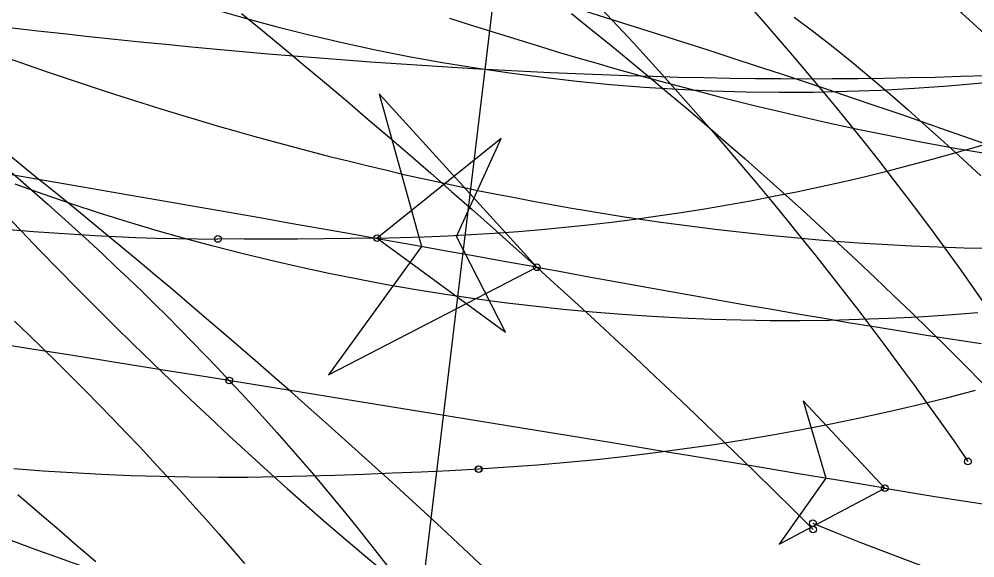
# Model space of a CAD drawing. Extents: x -14 to 1565148, y -25 to 642856.
# Drawn here: x 1564766.77 to 1564778.78, y 636282.29 to 636289.06 of the extents above; entities that cross this region are included whole.
import ezdxf

# ---------------------------------------------------------------- set-up
doc = ezdxf.new("R2010")
doc.units = 0
for name, color, linetype in [('CM_Corridor_Conceptual', 7, 'Continuous'), ('CM_Corridor_Key_Station', 7, 'Continuous'), ('PF_P_Grade_Line', 7, 'Continuous'), ('PV_P_Curb', 7, 'Continuous'), ('PV_P_Saw_Cut_Line', 7, 'Continuous'), ('PV_X_COP', 7, 'Continuous'), ('TR_Turning_Path22', 7, 'Continuous'), ('TR_Turning_Path23', 7, 'Continuous'), ('TR_Turning_Path24', 7, 'Continuous')]:
    doc.layers.add(name, color=color, linetype=linetype)

msp = doc.modelspace()

# ---------------------------------------------------------------- linework, layer by layer
at = {"layer": 'CM_Corridor_Conceptual'}
msp.add_lwpolyline([(1564778.819, 636285.368), (1564778.447, 636285.34), (1564778.075, 636285.316), (1564777.703, 636285.297), (1564777.33, 636285.283), (1564776.958, 636285.274), (1564776.585, 636285.27), (1564776.212, 636285.27), (1564775.84, 636285.276), (1564775.467, 636285.286), (1564775.095, 636285.301), (1564774.722, 636285.322), (1564774.351, 636285.347), (1564773.979, 636285.377), (1564773.608, 636285.411), (1564773.237, 636285.451), (1564772.867, 636285.496), (1564772.498, 636285.545), (1564772.129, 636285.599), (1564771.761, 636285.658), (1564771.394, 636285.722), (1564771.027, 636285.791), (1564770.662, 636285.864), (1564770.298, 636285.942), (1564769.934, 636286.025), (1564769.572, 636286.113), (1564769.211, 636286.206), (1564768.851, 636286.303), (1564768.493, 636286.405), (1564768.135, 636286.511), (1564767.78, 636286.623), (1564767.425, 636286.738), (1564767.073, 636286.859), (1564766.722, 636286.984)], dxfattribs=at)
msp.add_arc((1564776.444, 636313.708), 25.566, 242.7488, 304.3414, dxfattribs=at)
at = {"layer": 'CM_Corridor_Key_Station'}
for points in [[(1564773.713, 636289.129), (1564773.96, 636288.931), (1564774.206, 636288.732), (1564774.451, 636288.532), (1564774.694, 636288.33), (1564774.937, 636288.127), (1564775.178, 636287.923), (1564775.418, 636287.717), (1564775.657, 636287.51), (1564775.895, 636287.302), (1564776.132, 636287.093), (1564776.368, 636286.882), (1564776.602, 636286.67), (1564776.836, 636286.456), (1564777.068, 636286.242), (1564777.299, 636286.026), (1564777.529, 636285.809), (1564777.758, 636285.59), (1564777.985, 636285.371), (1564778.211, 636285.15), (1564778.437, 636284.928), (1564778.66, 636284.705), (1564778.883, 636284.48)], [(1564774.088, 636289.192), (1564774.29, 636288.977), (1564774.491, 636288.761), (1564774.69, 636288.544), (1564774.887, 636288.325), (1564775.083, 636288.106), (1564775.278, 636287.885), (1564775.472, 636287.664), (1564775.663, 636287.441), (1564775.854, 636287.218), (1564776.043, 636286.993), (1564776.23, 636286.768), (1564776.416, 636286.541), (1564776.601, 636286.313), (1564776.784, 636286.084), (1564776.965, 636285.854), (1564777.145, 636285.624), (1564777.324, 636285.392), (1564777.501, 636285.159), (1564777.676, 636284.925), (1564777.85, 636284.69), (1564778.023, 636284.455), (1564778.193, 636284.218), (1564778.363, 636283.98), (1564778.53, 636283.742), (1564778.696, 636283.502)], [(1564766.712, 636285.265), (1564766.892, 636285.093), (1564767.07, 636284.92), (1564767.248, 636284.745), (1564767.424, 636284.57), (1564767.6, 636284.394), (1564767.773, 636284.218), (1564767.946, 636284.04), (1564768.117, 636283.862), (1564768.288, 636283.683), (1564768.456, 636283.502), (1564768.624, 636283.322), (1564768.79, 636283.14), (1564768.956, 636282.957), (1564769.119, 636282.774), (1564769.282, 636282.59), (1564769.443, 636282.405), (1564769.603, 636282.219)]]:
    msp.add_lwpolyline(points, dxfattribs=at)
msp.add_circle((1564778.696, 636283.502), 0.0417, dxfattribs=at)
msp.add_arc((1564737.487, 636243.643), 61.33, 36.4229, 66.95237, dxfattribs=at)
at = {"layer": 'PF_P_Grade_Line'}
msp.add_lwpolyline([(1564779.036, 636287.448), (1564778.739, 636287.553), (1564778.441, 636287.657), (1564778.142, 636287.761), (1564777.843, 636287.864), (1564777.544, 636287.966), (1564777.244, 636288.068), (1564776.943, 636288.17), (1564776.641, 636288.27), (1564776.339, 636288.371), (1564776.037, 636288.47), (1564775.734, 636288.569), (1564775.43, 636288.668), (1564775.126, 636288.766), (1564774.822, 636288.863), (1564774.517, 636288.96), (1564774.211, 636289.057), (1564773.905, 636289.153)], dxfattribs=at)
msp.add_arc((1564779.185, 636260.124), 40.069, 16.1084, 107.7078, dxfattribs=at)
at = {"layer": 'PV_P_Curb'}
for points in [[(1564766.685, 636288.951), (1564767.007, 636288.914), (1564767.328, 636288.878), (1564767.65, 636288.843), (1564767.972, 636288.808), (1564768.293, 636288.775), (1564768.615, 636288.743), (1564768.937, 636288.712), (1564769.258, 636288.682), (1564769.58, 636288.653), (1564769.902, 636288.625), (1564770.224, 636288.597), (1564770.546, 636288.572), (1564770.867, 636288.547), (1564771.189, 636288.523), (1564771.511, 636288.5), (1564771.833, 636288.479), (1564772.155, 636288.459), (1564772.477, 636288.44), (1564772.8, 636288.422), (1564773.122, 636288.405), (1564773.444, 636288.39), (1564773.767, 636288.375), (1564774.089, 636288.362), (1564774.412, 636288.351), (1564774.734, 636288.341), (1564775.057, 636288.332), (1564775.38, 636288.325), (1564775.702, 636288.319), (1564776.025, 636288.315), (1564776.348, 636288.312), (1564776.671, 636288.311), (1564776.994, 636288.312), (1564777.317, 636288.314), (1564777.639, 636288.318), (1564777.962, 636288.324), (1564778.285, 636288.331), (1564778.608, 636288.341), (1564778.93, 636288.352)], [(1564773.277, 636285.941), (1564771.295, 636288.12), (1564771.827, 636286.202), (1564770.659, 636284.591), (1564773.277, 636285.941)], [(1564773.277, 636285.941), (1564773.605, 636285.882), (1564773.933, 636285.823), (1564774.261, 636285.764), (1564774.589, 636285.705), (1564774.917, 636285.646), (1564775.245, 636285.587), (1564775.573, 636285.529), (1564775.901, 636285.471), (1564776.23, 636285.413), (1564776.558, 636285.357), (1564776.887, 636285.301), (1564777.215, 636285.245), (1564777.544, 636285.191), (1564777.873, 636285.137), (1564778.202, 636285.085), (1564778.532, 636285.033), (1564778.861, 636284.983)], [(1564777.65, 636283.165), (1564776.626, 636284.262), (1564776.91, 636283.289), (1564776.325, 636282.461), (1564777.65, 636283.165)], [(1564777.65, 636283.165), (1564777.978, 636283.11), (1564778.307, 636283.057), (1564778.637, 636283.005), (1564778.966, 636282.955)]]:
    msp.add_lwpolyline(points, dxfattribs=at)
for points in [[(1564773.277, 636285.941), (1564771.295, 636288.12), (1564771.827, 636286.202), (1564770.659, 636284.591)], [(1564777.65, 636283.165), (1564776.626, 636284.262), (1564776.91, 636283.289), (1564776.325, 636282.461)]]:
    msp.add_lwpolyline(points, close=True, dxfattribs=at)
for centre in [(1564773.277, 636285.941), (1564773.277, 636285.941), (1564777.65, 636283.165), (1564777.65, 636283.165)]:
    msp.add_circle(centre, 0.0417, dxfattribs=at)
for centre, radius, start, end in [((1564628.539, 635483.309), 815.578, 79.777812, 83.309548), ((1564562.878, 634999.64), 1301.37, 80.500731, 82.119307)]:
    msp.add_arc(centre, radius, start, end, dxfattribs=at)
at = {"layer": 'PV_P_Saw_Cut_Line'}
for points in [[(1564769.568, 636289.13), (1564769.835, 636288.911), (1564770.102, 636288.69), (1564770.368, 636288.469), (1564770.633, 636288.247), (1564770.897, 636288.024), (1564771.16, 636287.8), (1564771.423, 636287.575), (1564771.685, 636287.349), (1564771.946, 636287.123), (1564772.206, 636286.895), (1564772.465, 636286.667), (1564772.724, 636286.437), (1564772.982, 636286.207), (1564773.239, 636285.976), (1564773.495, 636285.743), (1564773.751, 636285.51), (1564774.005, 636285.277), (1564774.259, 636285.042), (1564774.512, 636284.806), (1564774.764, 636284.57), (1564775.016, 636284.332), (1564775.266, 636284.094), (1564775.516, 636283.855), (1564775.765, 636283.615), (1564776.013, 636283.374), (1564776.26, 636283.132), (1564776.506, 636282.89), (1564776.752, 636282.646)], [(1564772.181, 636289.072), (1564772.414, 636288.998), (1564772.646, 636288.924), (1564772.877, 636288.852), (1564773.107, 636288.781), (1564773.336, 636288.711), (1564773.564, 636288.642), (1564773.792, 636288.575), (1564774.018, 636288.509), (1564774.243, 636288.445), (1564774.467, 636288.381), (1564774.69, 636288.319), (1564774.913, 636288.259), (1564775.134, 636288.199), (1564775.354, 636288.141), (1564775.574, 636288.085), (1564775.792, 636288.03), (1564776.009, 636287.976), (1564776.225, 636287.923), (1564776.44, 636287.872), (1564776.654, 636287.823), (1564776.867, 636287.775), (1564777.079, 636287.728), (1564777.29, 636287.682), (1564777.5, 636287.638), (1564777.709, 636287.596), (1564777.917, 636287.554), (1564778.123, 636287.515), (1564778.329, 636287.476), (1564778.533, 636287.439), (1564778.736, 636287.404), (1564778.939, 636287.369)], [(1564766.753, 636283.085), (1564766.999, 636282.875), (1564767.245, 636282.665), (1564767.49, 636282.454), (1564767.734, 636282.242)], [(1564776.748, 636282.724), (1564777.043, 636282.605), (1564777.339, 636282.488), (1564777.635, 636282.373), (1564777.932, 636282.259), (1564778.229, 636282.147), (1564778.527, 636282.036), (1564778.825, 636281.927)], [(1564766.665, 636282.51), (1564766.97, 636282.4), (1564767.276, 636282.291), (1564767.581, 636282.183), (1564767.887, 636282.076)]]:
    msp.add_lwpolyline(points, dxfattribs=at)
for centre in [(1564776.748, 636282.724), (1564776.752, 636282.646)]:
    msp.add_circle(centre, 0.0417, dxfattribs=at)
msp.add_arc((1564706.65, 636212.2), 96.158, 44.93591, 55.70078, dxfattribs=at)
at = {"layer": 'PV_X_COP'}
msp.add_line((1564770.855, 636273.652), (1564775, 636308.206), dxfattribs=at)
at = {"layer": 'TR_Turning_Path22'}
msp.add_lwpolyline([(1564771.27, 636286.307), (1564772.884, 636285.126), (1564772.27, 636286.33), (1564772.829, 636287.56)], close=True, dxfattribs=at)
for points in [[(1564771.27, 636286.307), (1564772.884, 636285.126), (1564772.27, 636286.33), (1564772.829, 636287.56), (1564771.27, 636286.307)], [(1564771.27, 636286.307), (1564770.937, 636286.302), (1564770.603, 636286.298), (1564770.27, 636286.296), (1564769.937, 636286.295), (1564769.603, 636286.295), (1564769.27, 636286.297)], [(1564778.785, 636284.391), (1564778.425, 636284.298), (1564778.063, 636284.21), (1564777.7, 636284.125), (1564777.337, 636284.046), (1564776.972, 636283.97), (1564776.607, 636283.899), (1564776.24, 636283.832), (1564775.873, 636283.77), (1564775.506, 636283.711), (1564775.137, 636283.658), (1564774.768, 636283.608), (1564774.399, 636283.563), (1564774.028, 636283.523), (1564773.658, 636283.487), (1564773.287, 636283.455), (1564772.916, 636283.428), (1564772.544, 636283.405)], [(1564772.548, 636283.405), (1564772.183, 636283.385), (1564771.822, 636283.368), (1564771.462, 636283.352), (1564771.101, 636283.338), (1564770.741, 636283.326), (1564770.384, 636283.315), (1564770.015, 636283.306), (1564769.647, 636283.301), (1564769.279, 636283.3), (1564768.911, 636283.304), (1564768.543, 636283.311), (1564768.175, 636283.322), (1564767.807, 636283.337), (1564767.439, 636283.356), (1564767.072, 636283.38), (1564766.705, 636283.407)]]:
    msp.add_lwpolyline(points, dxfattribs=at)
for centre in [(1564769.27, 636286.297), (1564769.27, 636286.297), (1564771.27, 636286.307), (1564771.27, 636286.307), (1564772.544, 636283.405), (1564772.548, 636283.405)]:
    msp.add_circle(centre, 0.0417, dxfattribs=at)
for centre, radius, start, end in [((1564769.375, 636317.009), 30.713, 239.1243, 269.8041), ((1564770.795, 636314.692), 28.389, 270.9593, 290.0238)]:
    msp.add_arc(centre, radius, start, end, dxfattribs=at)
at = {"layer": 'TR_Turning_Path23'}
for points in [[(1564766.645, 636288.565), (1564766.884, 636288.481), (1564767.123, 636288.398), (1564767.362, 636288.317), (1564767.6, 636288.237), (1564767.838, 636288.159), (1564768.076, 636288.082), (1564768.314, 636288.006), (1564768.551, 636287.933), (1564768.788, 636287.86), (1564769.025, 636287.789), (1564769.261, 636287.72), (1564769.497, 636287.652), (1564769.733, 636287.586), (1564769.968, 636287.521), (1564770.204, 636287.458), (1564770.438, 636287.396), (1564770.673, 636287.335), (1564770.907, 636287.277), (1564771.141, 636287.219), (1564771.375, 636287.164), (1564771.608, 636287.109), (1564771.841, 636287.057), (1564772.074, 636287.005), (1564772.306, 636286.956), (1564772.538, 636286.908), (1564772.769, 636286.861), (1564773.001, 636286.816), (1564773.231, 636286.772), (1564773.462, 636286.73), (1564773.692, 636286.69), (1564773.922, 636286.651), (1564774.151, 636286.613), (1564774.38, 636286.577), (1564774.609, 636286.543), (1564774.837, 636286.51), (1564775.065, 636286.479), (1564775.292, 636286.449), (1564775.519, 636286.421), (1564775.745, 636286.394), (1564775.971, 636286.369), (1564776.197, 636286.345), (1564776.422, 636286.323), (1564776.647, 636286.302), (1564776.872, 636286.283), (1564777.095, 636286.266), (1564777.319, 636286.25), (1564777.542, 636286.235), (1564777.764, 636286.222), (1564777.986, 636286.211), (1564778.208, 636286.201), (1564778.429, 636286.192), (1564778.649, 636286.185), (1564778.869, 636286.18)], [(1564766.561, 636286.643), (1564766.795, 636286.4), (1564767.028, 636286.158), (1564767.263, 636285.918), (1564767.498, 636285.679), (1564767.734, 636285.441), (1564767.97, 636285.206), (1564768.207, 636284.972), (1564768.446, 636284.739), (1564768.685, 636284.509), (1564768.925, 636284.28), (1564769.166, 636284.052), (1564769.407, 636283.827), (1564769.65, 636283.604), (1564769.894, 636283.382), (1564770.139, 636283.163), (1564770.385, 636282.946), (1564770.632, 636282.731), (1564770.88, 636282.518), (1564771.129, 636282.307), (1564771.38, 636282.098)]]:
    msp.add_lwpolyline(points, dxfattribs=at)
at = {"layer": 'TR_Turning_Path24'}
for points in [[(1564775.227, 636290.014), (1564775.415, 636289.813), (1564775.601, 636289.611), (1564775.787, 636289.406), (1564775.971, 636289.201), (1564776.154, 636288.993), (1564776.337, 636288.784), (1564776.518, 636288.573), (1564776.698, 636288.36), (1564776.877, 636288.145), (1564777.055, 636287.929), (1564777.232, 636287.711), (1564777.408, 636287.491), (1564777.583, 636287.27), (1564777.756, 636287.046), (1564777.929, 636286.821), (1564778.1, 636286.594), (1564778.27, 636286.366), (1564778.438, 636286.135), (1564778.606, 636285.903), (1564778.772, 636285.669), (1564778.937, 636285.433)], [(1564776.512, 636289.084), (1564776.757, 636288.898), (1564777, 636288.71), (1564777.239, 636288.518), (1564777.475, 636288.322), (1564777.713, 636288.12), (1564777.939, 636287.922), (1564778.171, 636287.716), (1564778.402, 636287.509), (1564778.631, 636287.3), (1564778.859, 636287.09)], [(1564766.612, 636287.187), (1564766.789, 636287.035), (1564766.964, 636286.882), (1564767.138, 636286.729), (1564767.31, 636286.575), (1564767.481, 636286.421), (1564767.65, 636286.266), (1564767.818, 636286.11), (1564767.984, 636285.953), (1564768.149, 636285.796), (1564768.312, 636285.639), (1564768.474, 636285.481), (1564768.634, 636285.322), (1564768.793, 636285.162), (1564768.95, 636285.002), (1564769.106, 636284.842), (1564769.26, 636284.681), (1564769.413, 636284.519)], [(1564769.413, 636284.519), (1564769.564, 636284.357), (1564769.714, 636284.194), (1564769.863, 636284.03), (1564770.011, 636283.865), (1564770.157, 636283.698), (1564770.303, 636283.53), (1564770.448, 636283.361), (1564770.592, 636283.191), (1564770.735, 636283.019), (1564770.877, 636282.847), (1564771.019, 636282.672), (1564771.159, 636282.497), (1564771.298, 636282.32), (1564771.436, 636282.142)]]:
    msp.add_lwpolyline(points, dxfattribs=at)
msp.add_circle((1564769.413, 636284.519), 0.0417, dxfattribs=at)
msp.add_circle((1564769.413, 636284.519), 0.0417, dxfattribs=at)

doc.saveas('drawing.dxf')
